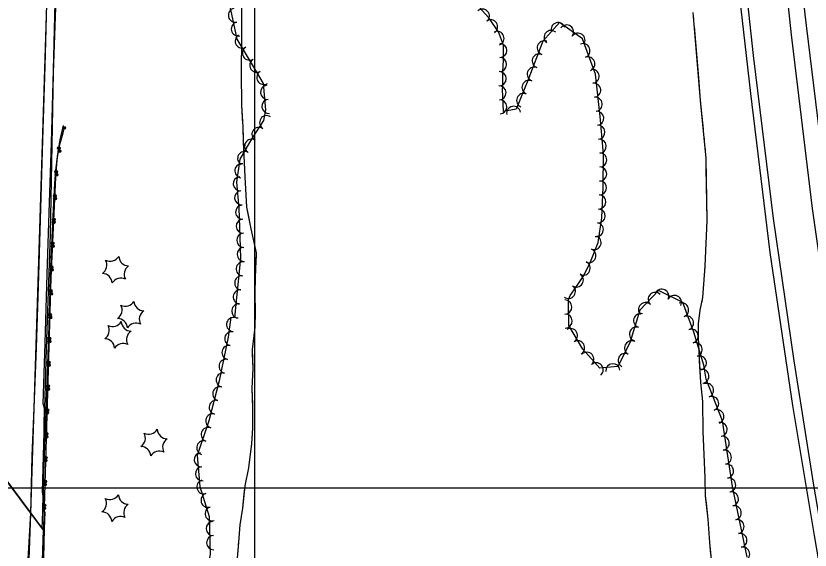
# Model space of a CAD drawing. Extents: x 353423 to 364002, y 127000 to 201942.
# Drawn here: x 361364.1 to 361816.2, y 129964.5 to 130268.3 of the extents above; entities that cross this region are included whole.
import ezdxf

# ---------------------------------------------------------------- set-up
doc = ezdxf.new("R2010")
doc.units = 0
for name, color, linetype in [('E_DTM_SlopeBottom', 7, 'Continuous'), ('E_DTM_SlopeTop', 7, 'Continuous'), ('E_FEN_Generic', 7, 'Continuous'), ('E_LAND_TreeLine', 7, 'Continuous'), ('E_MISCPROP', 7, 'Continuous'), ('E_STRUCT_WingWall', 7, 'Continuous')]:
    doc.layers.add(name, color=color, linetype=linetype)

msp = doc.modelspace()

# ---------------------------------------------------------------- linework, layer by layer
at = {"layer": 'E_DTM_SlopeBottom'}
for points in [[(361394.46, 129527.22), (361371.9, 129556.48), (361345.29, 129590.29), (361338.69, 129663.33), (361334.92, 129733.14), (361332.72, 129812.42), (361332.84, 129898.36), (361336.44, 129995.72), (361338.07, 130031.71), (361379.67, 129975.96), (361377.53, 129911.84), (361376.95, 129848.18), (361378.05, 129785.39), (361379.39, 129738.81), (361383.8, 129663.52), (361388.81, 129597.64), (361392.53, 129549.2), (361394.46, 129527.22)], [(361334.58, 129869.07), (361335.8, 129935.63), (361336.7, 129972.19), (361337.9, 130020.86), (361337.99, 130028.55), (361340.14, 130028.39), (361379, 129976.63), (361380.15, 129976.55), (361379.33, 129943.21), (361378.42, 129905.32), (361377.93, 129877.69), (361377.77, 129861.83)], [(361380.35, 129988.97), (361379.67, 129975.85)]]:
    msp.add_lwpolyline(points, dxfattribs=at)
msp.add_lwpolyline([(361379, 129976.63), (361379.34, 129986.43), (361380.5, 129986.34), (361380.15, 129976.55)], close=True, dxfattribs=at)
at = {"layer": 'E_DTM_SlopeTop'}
for points in [[(361701.71, 131202.96), (361710.41, 131099.75), (361718.15, 131001.73), (361725.6, 130912.08), (361731.83, 130832.5), (361740.13, 130729.92), (361747.85, 130638.26), (361755.19, 130548.83), (361763.8, 130450.51), (361773.84, 130337.52), (361783.76, 130245.75), (361795.06, 130153.15), (361806.86, 130072.06), (361818.04, 130001.45), (361830.16, 129930.92), (361844.27, 129852.76), (361857.57, 129783.56), (361872.27, 129708.43), (361889.25, 129627.5), (361902.32, 129562.71), (361920.83, 129470.75), (361933.75, 129405.47), (361954.61, 129303.95)], [(361978.48, 129307.03), (361938.07, 129500.9), (361920.01, 129589.3), (361899.44, 129690.14), (361881.21, 129779.34), (361862.54, 129877.8), (361843.33, 129987.94), (361828.53, 130081.63), (361817.52, 130158.71), (361805.56, 130257.48), (361794.34, 130363.06), (361783.52, 130487.48), (361775.19, 130584.98), (361765.97, 130700.85), (361755.64, 130826.83), (361744.53, 130965.28), (361734.5, 131085.4), (361724.97, 131204.46)], [(361734.02, 131204.53), (361744.47, 131075.92), (361754.78, 130951.04), (361764.16, 130835.27), (361772.34, 130730.19), (361780.74, 130632.05), (361787.65, 130543.66), (361795.79, 130445.01), (361804.28, 130345.72), (361813.81, 130262.96), (361823.3, 130185.29), (361830.22, 130129.6), (361839.96, 130063.62), (361853.52, 129981.74), (361868.3, 129895.14), (361884.41, 129807.54), (361900.64, 129728.29), (361918.01, 129641.67), (361937.34, 129550.79), (361957.21, 129452.35), (361974.28, 129367.89), (361986.96, 129308.18)], [(361951.2, 129303.45), (361929, 129410.45), (361914.16, 129483.88), (361898.79, 129558.31), (361886.21, 129623.21), (361869.75, 129702.92), (361848.14, 129809.21), (361831.67, 129896.38), (361818.56, 129972.87), (361806.25, 130046.79), (361793.34, 130133.84), (361782.36, 130224.24), (361771.17, 130322.5), (361765.11, 130384.99), (361759.23, 130455.9), (361752.3, 130532.28), (361745.85, 130612.97), (361740.22, 130683.54), (361733.24, 130768.13), (361726.51, 130848.42), (361720.51, 130924.54), (361714.18, 131002.94), (361706.55, 131096.01), (361698.08, 131202.07)], [(361426.93, 129275.43), (361406.67, 129382.34), (361399.91, 129426.18), (361386.19, 129536.68), (361379.38, 129605.97), (361373.1, 129682.38), (361368.21, 129806.26), (361368.26, 129883.74), (361370.04, 129942.87), (361372.6, 129985.44), (361376.57, 130111.1), (361379.51, 130207.61), (361382.13, 130287.18), (361384.45, 130367.85), (361387.51, 130458.43), (361390, 130547.51), (361392.28, 130623.35), (361395.89, 130724.33), (361398.26, 130804.64), (361402.32, 130935.65), (361404.44, 130996.4), (361408.08, 131120.47), (361409.99, 131176.04)], [(361414.83, 131175.61), (361411.02, 131050.8), (361407.47, 130932.22), (361404.84, 130842.54), (361402, 130745.99), (361399.02, 130645.47), (361395.57, 130551.74), (361391.37, 130420.21), (361388.31, 130321.55), (361385.32, 130235.87), (361383.49, 130144), (361381.29, 130078.89), (361378.93, 129997.59), (361380.35, 129988.97)], [(361372.54, 129985.22), (361373.4, 130018), (361374.53, 130045.35), (361375.73, 130079.57), (361376.88, 130114.58), (361378.03, 130152.33), (361379.37, 130197.86), (361380.67, 130239.69), (361381.92, 130282.65), (361383.06, 130328.66), (361384.67, 130379.42), (361385.82, 130419.46), (361387.32, 130463.13), (361389.09, 130520.9), (361390.94, 130580.95), (361392.58, 130632.66), (361394.52, 130690.34), (361396.11, 130740.33), (361397.89, 130800.93)], [(361379.34, 129986.43), (361379.69, 130006.1), (361380.1, 130035.11), (361380.29, 130045.3), (361379.52, 130047.73), (361380.77, 130082.17), (361381.93, 130121.43), (361383.28, 130162.19), (361384.26, 130196.17), (361385.45, 130237.49), (361386.37, 130275.94), (361387.73, 130320.69), (361389.16, 130363.73), (361390.44, 130406.46), (361391.88, 130449.75), (361393.29, 130499.71), (361394.79, 130544.85), (361396.59, 130599.86), (361398.18, 130651.02), (361399.9, 130697.74), (361401.06, 130738.03), (361402.76, 130788.75)], [(361369.72, 129881.48), (361370.32, 129913.19), (361371.41, 129954.04), (361372.54, 129985.22)]]:
    msp.add_lwpolyline(points, dxfattribs=at)
at = {"layer": 'E_FEN_Generic'}
for points in [[(361484.99, 130277.35), (361489.81, 130255.04), (361499.18, 130239.51), (361504.74, 130229.93), (361506.19, 130214.99), (361505.04, 130208.83), (361498.37, 130198.61), (361491.6, 130186.77), (361489.62, 130173.84), (361490.93, 130158.97), (361491.61, 130142.58), (361491.95, 130130.57), (361488.44, 130096.75)], [(361780.3, 129960.43), (361772.05, 130000.68), (361766.25, 130038.04), (361756.91, 130061.79), (361755.66, 130069.75), (361749.94, 130088.5), (361743.69, 130105.4), (361729.9, 130112.1), (361719.28, 130101.04), (361713.54, 130082.3), (361706.72, 130068.89), (361696.44, 130067.94), (361686.71, 130078.75), (361678.86, 130092.21), (361678.54, 130106.79), (361679.57, 130109.36), (361682.82, 130113.91), (361687.29, 130120.62), (361691.09, 130128.54), (361695.51, 130139.54), (361697.56, 130153.52), (361698.39, 130170.98), (361698.56, 130189.62), (361696.72, 130211.11), (361694.05, 130235.27), (361686.58, 130255.27), (361673.5, 130264.63), (361664.01, 130254.02), (361655.47, 130231.53), (361648.74, 130215.32), (361641.7, 130214.04), (361641.06, 130226.72), (361641.3, 130228.64), (361641.29, 130236.28), (361641.65, 130243.33), (361641.67, 130251.69), (361638.74, 130259.26), (361633.31, 130267.26), (361625.85, 130275.43)], [(361486.36, 130097), (361484.98, 130085.61), (361479.81, 130060.74), (361473.92, 130038.03), (361467.25, 130018.28), (361468.78, 130000.68), (361474.07, 129983.57), (361474.67, 129961.92), (361470.55, 129943.68), (361467.68, 129929.26), (361468.27, 129918.58), (361476.7, 129900.53), (361481.21, 129882.42), (361467.88, 129868.31), (361472.5, 129854.9), (361486.77, 129843.59), (361502.3, 129835.53), (361514.46, 129830.81), (361517.43, 129817.95), (361527.01, 129804.54), (361536.89, 129790.17), (361535.09, 129773.21)]]:
    msp.add_lwpolyline(points, dxfattribs=at)
for centre, radius, start, end in [((361489, 130268.76), 4.01, 102.1988, 282.1835), ((361629.61, 130268.21), 4, 312.4058, 132.3904), ((361490.69, 130260.92), 4.01, 102.1988, 282.1835), ((361634.28, 130262.11), 4, 304.1495, 124.1342), ((361672.68, 130260.54), 4, 17.0328, 197.0175), ((361677.52, 130259.18), 4, 324.4236, 144.4083), ((361492.88, 130254.02), 4.01, 121.0857, 301.0704), ((361637.92, 130255.57), 4, 291.1664, 111.1511), ((361668.68, 130256.1), 4, 48.208, 228.1927), ((361684.03, 130254.52), 4, 324.4236, 144.4083), ((361664.78, 130250.15), 4, 69.2008, 249.1855), ((361497.01, 130247.16), 4.01, 121.0857, 301.0704), ((361639.56, 130248.66), 4, 269.857, 89.8417), ((361686.85, 130248.57), 4, 290.4732, 110.4579), ((361639.42, 130240.76), 4, 267.1088, 87.0935), ((361661.94, 130242.67), 4, 69.2008, 249.1855), ((361689.65, 130241.07), 4, 290.4732, 110.4579), ((361501.16, 130240.26), 4.01, 120.1707, 300.1554), ((361505.19, 130233.33), 4.01, 120.1707, 300.1554), ((361639.2, 130232.64), 4, 270.1352, 90.1198), ((361659.1, 130235.18), 4, 69.2008, 249.1855), ((361692.08, 130234.01), 4, 276.3101, 96.2948), ((361656.14, 130227.67), 4, 67.4803, 247.4649), ((361507.34, 130224.86), 4.01, 95.5321, 275.5168), ((361639.07, 130224.55), 4, 272.9068, 92.8915), ((361692.96, 130226.05), 4, 276.3101, 96.2948), ((361653.07, 130220.28), 4, 67.4803, 247.4649), ((361693.84, 130218.09), 4, 276.3101, 96.2948), ((361508.11, 130216.88), 4.01, 95.5321, 275.5168), ((361639.48, 130216.56), 4, 272.9068, 92.8915), ((361647.37, 130212.94), 4, 10.3283, 190.3129), ((361694.69, 130210.18), 4, 274.9111, 94.8958), ((361506.77, 130207.64), 4.01, 56.8684, 236.8531), ((361502.39, 130200.93), 4.01, 56.8684, 236.8531), ((361695.38, 130202.2), 4, 274.9111, 94.8958), ((361498.27, 130194.2), 4.01, 60.23, 240.2146), ((361696.06, 130194.23), 4, 274.9111, 94.8958), ((361494.29, 130187.24), 4.01, 60.23, 240.2146), ((361696.43, 130186.43), 4, 269.4791, 89.4638), ((361492.72, 130180.26), 4.01, 81.3211, 261.3058), ((361696.36, 130178.43), 4, 269.4791, 89.4638), ((361491.82, 130172.83), 4.01, 95.0343, 275.0189), ((361696.27, 130170.5), 4, 267.3022, 87.2869), ((361492.52, 130164.84), 4.01, 95.0343, 275.0189), ((361695.89, 130162.5), 4, 267.3022, 87.2869), ((361493.12, 130156.75), 4.01, 92.3939, 272.3786), ((361695.51, 130154.5), 4, 267.3022, 87.2869), ((361493.45, 130148.75), 4.01, 92.3939, 272.3786), ((361694.46, 130146.78), 4, 261.6487, 81.6334), ((361493.76, 130140.71), 4.01, 91.625, 271.6097), ((361693.19, 130139.4), 4, 248.1111, 68.0958), ((361493.99, 130132.7), 4.01, 91.625, 271.6097), ((361690.21, 130131.97), 4, 248.1111, 68.0958), ((361417.74, 130134.52), 5.72, 243.1634, 328.9283), ((361428.35, 130131.88), 5.72, 183.1634, 268.9283), ((361410.14, 130126.64), 5.72, 303.1634, 28.9283), ((361493.42, 130124.44), 4.01, 84.0778, 264.0624), ((361686.97, 130124.8), 4, 244.3678, 64.3525), ((361413.16, 130116.13), 5.72, 3.1634, 88.9283), ((361431.38, 130121.37), 5.72, 123.1634, 208.9283), ((361423.78, 130113.49), 5.72, 63.1634, 148.9283), ((361492.59, 130116.46), 4.01, 84.0778, 264.0624), ((361683.11, 130118.14), 4, 236.3393, 56.3239), ((361678.6, 130111.61), 4, 234.4819, 54.4666), ((361731.73, 130108.88), 4, 334.1032, 154.0879), ((361491.77, 130108.49), 4.01, 84.0778, 264.0624), ((361727.98, 130107.07), 4, 46.128, 226.1126), ((361738.94, 130105.38), 4, 334.1032, 154.0879), ((361418.79, 130101.06), 5.72, 303.1634, 28.9283), ((361426.38, 130108.93), 5.72, 243.1634, 328.9283), ((361437, 130106.3), 5.72, 183.1634, 268.9283), ((361490.94, 130100.52), 4.01, 84.0778, 264.0624), ((361676.53, 130102.77), 4, 271.269, 91.2537), ((361722.43, 130101.3), 4, 46.128, 226.1126), ((361743.02, 130101.16), 4, 290.3151, 110.2998), ((361440.02, 130095.78), 5.72, 123.1634, 208.9283), ((361421.81, 130090.54), 5.72, 3.1634, 88.9283), ((361487.96, 130092.79), 3.99, 83.0554, 263.0401), ((361676.71, 130094.77), 4, 271.269, 91.2537), ((361719.63, 130095.04), 4, 73.0066, 252.9913), ((361745.8, 130093.65), 4, 290.3151, 110.2998), ((361411.5, 130089.53), 5.72, 303.1634, 28.9283), ((361419.1, 130097.41), 5.72, 243.1634, 328.9283), ((361429.71, 130094.77), 5.72, 183.1634, 268.9283), ((361432.43, 130087.9), 5.72, 63.1634, 148.9283), ((361679.77, 130086.49), 4, 300.2419, 120.2265), ((361717.29, 130087.39), 4, 73.0066, 252.9913), ((361748.44, 130086.23), 4, 286.9688, 106.9535), ((361432.74, 130084.26), 5.72, 123.1634, 208.9283), ((361486.92, 130084.7), 3.99, 78.2753, 258.2599), ((361414.53, 130079.02), 5.72, 3.1634, 88.9283), ((361425.14, 130076.38), 5.72, 63.1634, 148.9283), ((361683.81, 130079.57), 4, 300.2419, 120.2265), ((361714.48, 130079.52), 4, 63.0203, 243.005), ((361750.78, 130078.57), 4, 286.9688, 106.9535), ((361485.3, 130076.89), 3.99, 78.2753, 258.2599), ((361689.06, 130073.01), 4, 311.9867, 131.9714), ((361483.68, 130069.08), 3.99, 78.2753, 258.2599), ((361710.85, 130072.39), 4, 63.0203, 243.005), ((361753.12, 130070.91), 4, 286.9688, 106.9535), ((361694.41, 130067.06), 4, 311.9867, 131.9714), ((361703.91, 130066.53), 4, 5.3157, 185.3003), ((361482.05, 130061.27), 3.99, 78.2753, 258.2599), ((361754.55, 130063.34), 4, 278.9566, 98.9413), ((361757.2, 130055.34), 4, 291.4655, 111.4502), ((361480.07, 130053.43), 3.99, 75.4787, 255.4634), ((361478.07, 130045.71), 3.99, 75.4787, 255.4634), ((361760.13, 130047.89), 4, 291.4655, 111.4502), ((361476.07, 130037.98), 3.99, 75.4787, 255.4634), ((361763.05, 130040.44), 4, 291.4655, 111.4502), ((361764.89, 130033.17), 4, 278.8268, 98.8115), ((361439.65, 130036.15), 5.72, 243.1634, 328.9283), ((361450.26, 130033.51), 5.72, 183.1634, 268.9283), ((361473.51, 130030.27), 3.99, 71.3432, 251.3279), ((361432.05, 130028.27), 5.72, 303.1634, 28.9283), ((361453.29, 130022.99), 5.72, 123.1634, 208.9283), ((361766.11, 130025.25), 4, 278.8268, 98.8115), ((361435.08, 130017.75), 5.72, 3.1634, 88.9283), ((361470.95, 130022.71), 3.99, 71.3432, 251.3279), ((361445.69, 130015.12), 5.72, 63.1634, 148.9283), ((361469.56, 130015.87), 3.99, 94.962, 274.9466), ((361767.34, 130017.34), 4, 278.8268, 98.8115), ((361768.57, 130009.43), 4, 278.8268, 98.8115), ((361470.25, 130007.92), 3.99, 94.962, 274.9466), ((361471.04, 130000.44), 3.99, 107.2038, 287.1885), ((361769.8, 130001.52), 4, 278.8268, 98.8115), ((361417.53, 129998.91), 5.72, 243.1634, 328.9283), ((361428.15, 129996.28), 5.72, 183.1634, 268.9283), ((361473.4, 129992.82), 3.99, 107.2038, 287.1885), ((361771.37, 129993.56), 4, 281.5916, 101.5763), ((361409.93, 129991.04), 5.72, 303.1634, 28.9283), ((361412.96, 129980.52), 5.72, 3.1634, 88.9283), ((361431.17, 129985.76), 5.72, 123.1634, 208.9283), ((361475.76, 129985.2), 3.99, 107.2038, 287.1885), ((361772.97, 129985.72), 4, 281.5916, 101.5763), ((361423.58, 129977.88), 5.72, 63.1634, 148.9283), ((361774.58, 129977.87), 4, 281.5916, 101.5763), ((361476.35, 129976.71), 3.99, 91.5789, 271.5636), ((361476.57, 129968.73), 3.99, 91.5789, 271.5636), ((361776.19, 129970.03), 4, 281.5916, 101.5763), ((361777.8, 129962.19), 4, 281.5916, 101.5763)]:
    msp.add_arc(centre, radius, start, end, dxfattribs=at)
at = {"layer": 'E_LAND_TreeLine'}
for p, q in [((361500, 129000), (361500, 131500)), ((360000, 130000), (363500, 130000))]:
    msp.add_line(p, q, dxfattribs=at)
at = {"layer": 'E_MISCPROP'}
for points in [[(361391.03, 130206.04), (361389.15, 130197.85), (361387.57, 130188.37), (361386.56, 130180.49), (361386, 130173.07), (361385.22, 130158.26), (361383.74, 130125.85), (361382.72, 130092.01), (361381.37, 130048.71), (361379.85, 130008.91), (361379.34, 129986.43)], [(361391.03, 130206.04), (361389.15, 130197.85), (361387.57, 130188.37), (361386.56, 130180.49), (361386, 130173.07), (361385.22, 130158.26), (361383.74, 130125.85), (361382.72, 130092.01), (361381.37, 130048.71), (361379.85, 130008.91), (361379.34, 129986.43)], [(361380.35, 129988.97), (361384.07, 130119.33), (361386.74, 130176.42), (361387.46, 130186.41), (361388.65, 130193.94), (361390.91, 130201.87), (361391.49, 130204.19), (361391.63, 130205.19)], [(361380.35, 129988.97), (361384.07, 130119.33), (361386.74, 130176.42), (361387.46, 130186.41), (361388.65, 130193.94), (361390.91, 130201.87), (361391.49, 130204.19), (361391.63, 130205.19)]]:
    msp.add_lwpolyline(points, dxfattribs=at)
for centre, radius in [((361391.51, 130204.63), 0.79), ((361391.5, 130204.58), 0.398), ((361388.51, 130193.04), 0.789), ((361388.87, 130191.38), 0.79), ((361388.51, 130193.04), 0.398), ((361388.86, 130191.33), 0.398), ((361386.97, 130179.59), 0.789), ((361387.17, 130178), 0.79), ((361386.97, 130179.59), 0.398), ((361387.16, 130177.96), 0.398), ((361386.26, 130166.05), 0.789), ((361386.34, 130164.48), 0.79), ((361386.26, 130166.05), 0.398), ((361386.34, 130164.44), 0.398), ((361385.62, 130152.52), 0.789), ((361385.68, 130150.94), 0.79), ((361385.62, 130152.52), 0.398), ((361385.67, 130150.9), 0.398), ((361384.99, 130138.98), 0.789), ((361385.06, 130137.39), 0.79), ((361384.99, 130138.98), 0.398), ((361385.05, 130137.35), 0.398), ((361384.36, 130125.44), 0.789), ((361384.47, 130123.85), 0.79), ((361384.36, 130125.44), 0.398), ((361384.47, 130123.81), 0.398), ((361383.86, 130111.9), 0.789), ((361384.06, 130110.3), 0.79), ((361383.86, 130111.9), 0.398), ((361384.06, 130110.25), 0.398), ((361383.47, 130098.35), 0.789), ((361383.65, 130096.74), 0.79), ((361383.47, 130098.35), 0.398), ((361383.65, 130096.7), 0.398), ((361383.09, 130084.8), 0.789), ((361383.24, 130083.18), 0.79), ((361383.09, 130084.8), 0.398), ((361383.24, 130083.14), 0.398), ((361382.7, 130071.25), 0.789), ((361382.81, 130069.63), 0.79), ((361382.7, 130071.25), 0.398), ((361382.81, 130069.58), 0.398), ((361382.31, 130057.71), 0.789), ((361382.39, 130056.07), 0.79), ((361382.31, 130057.71), 0.398), ((361382.39, 130056.03), 0.398), ((361381.93, 130044.16), 0.789), ((361381.92, 130042.51), 0.79), ((361381.92, 130042.46), 0.398), ((361381.93, 130044.16), 0.398), ((361381.54, 130030.61), 0.789), ((361381.4, 130028.96), 0.79), ((361381.4, 130028.91), 0.398), ((361381.54, 130030.61), 0.398), ((361381.15, 130017.07), 0.789), ((361380.88, 130015.4), 0.79), ((361380.88, 130015.36), 0.398), ((361381.15, 130017.07), 0.398), ((361380.77, 130003.52), 0.789), ((361380.48, 130001.86), 0.79), ((361380.48, 130001.81), 0.398), ((361380.77, 130003.52), 0.398), ((361380.38, 129989.97), 0.789), ((361380.17, 129988.3), 0.79), ((361380.17, 129988.26), 0.398), ((361380.38, 129989.97), 0.398)]:
    msp.add_circle(centre, radius, dxfattribs=at)
at = {"layer": 'E_STRUCT_WingWall'}
for points in [[(361492.42, 130277.89), (361492.44, 130264.74), (361492.55, 130251.18), (361492.3, 130240.61), (361492.26, 130235.94), (361492.47, 130217.66), (361493.15, 130205.04), (361493.59, 130192.81), (361494.44, 130176.83), (361495.31, 130159.48), (361497.8, 130147.14), (361500.85, 130133.62), (361500.24, 130119.64), (361500.01, 130110.48), (361500.23, 130099.73), (361500.08, 130091.3), (361498.53, 130078.66), (361498.94, 130067.74), (361498.34, 130056.64), (361498.71, 130045.45), (361498.72, 130033.89), (361498.25, 130025.1), (361496.54, 130011.36), (361494.29, 130001.11), (361493.09, 129988.39), (361491.49, 129978.8), (361490.72, 129969.08), (361490.01, 129959.65)], [(361749.44, 130270.29), (361753.65, 130220.21), (361756.75, 130187.36), (361757.29, 130152.06), (361756.17, 130126.07), (361754.96, 130108.25), (361753.43, 130100.96), (361752.41, 130093.21), (361752.47, 130085.5), (361752.97, 130073.71), (361753.78, 130059.84), (361754.88, 130049), (361755.1, 130031.95), (361755.69, 130018.84), (361756.2, 130005.66), (361756.48, 129995.32), (361758, 129982.08), (361758.88, 129968.83), (361760.73, 129949.76)], [(361749.6, 130268.34), (361749.77, 130266.33)], [(361492.44, 130265.05), (361492.44, 130264.74), (361492.55, 130251.18), (361492.3, 130240.61), (361492.26, 130235.97)], [(361750.11, 130262.3), (361752.56, 130233.1)], [(361492.26, 130235.97), (361492.26, 130235.94), (361492.47, 130217.66), (361493.05, 130206.89)], [(361752.56, 130233.1), (361753.65, 130220.21), (361755.18, 130203.92)], [(361493.22, 130202.89), (361493.3, 130200.89)], [(361755.56, 130199.89), (361755.75, 130197.88)], [(361493.44, 130196.9), (361493.52, 130194.9)], [(361493.69, 130190.9), (361493.8, 130188.9)], [(361756.13, 130193.86), (361756.32, 130191.85)], [(361756.7, 130187.82), (361756.75, 130187.36), (361756.77, 130185.81)], [(361494.01, 130184.9), (361494.44, 130176.83), (361495.31, 130159.48), (361496.03, 130155.92)], [(361756.83, 130181.76), (361757.28, 130152.47)], [(361496.03, 130155.92), (361497.8, 130147.14), (361500.85, 130133.62), (361500.58, 130127.39)], [(361757.28, 130152.47), (361757.29, 130152.06), (361756.17, 130126.07), (361755.97, 130123.21)], [(361500.4, 130123.39), (361500.32, 130121.39)], [(361500.18, 130117.38), (361500.13, 130115.37)], [(361755.7, 130119.17), (361755.56, 130117.16)], [(361755.29, 130113.13), (361755.15, 130111.11)], [(361500.03, 130111.36), (361500.01, 130110.48), (361500.04, 130109.36)], [(361500.12, 130105.35), (361500.23, 130099.73), (361500.08, 130091.3), (361498.53, 130078.66), (361498.61, 130076.36)], [(361754.72, 130107.1), (361754.3, 130105.12)], [(361753.48, 130101.17), (361753.43, 130100.96), (361752.41, 130093.21), (361752.47, 130085.5), (361752.97, 130073.71), (361753.07, 130071.95)], [(361498.61, 130076.36), (361498.94, 130067.74), (361498.34, 130056.64), (361498.65, 130047.3)], [(361753.07, 130071.95), (361753.78, 130059.84), (361754.88, 130049), (361754.96, 130042.72)], [(361498.71, 130043.28), (361498.71, 130041.28)], [(361498.72, 130037.26), (361498.72, 130035.26)], [(361755.02, 130038.68), (361755.04, 130036.66)], [(361755.09, 130032.62), (361755.1, 130031.95), (361755.16, 130030.6)], [(361498.58, 130031.25), (361498.47, 130029.25)], [(361498.25, 130025.25), (361498.25, 130025.1), (361496.54, 130011.36), (361494.29, 130001.11), (361493.86, 129996.54)], [(361755.34, 130026.56), (361755.43, 130024.54)], [(361755.61, 130020.5), (361755.69, 130018.84), (361756.2, 130005.66), (361756.48, 129995.32), (361756.95, 129991.24)], [(361493.86, 129996.54), (361493.09, 129988.39), (361491.49, 129978.8), (361490.72, 129969.08), (361490.61, 129967.67)], [(361756.95, 129991.24), (361758, 129982.08), (361758.88, 129968.83), (361759.54, 129962.06)]]:
    msp.add_lwpolyline(points, dxfattribs=at)

doc.saveas('drawing.dxf')
